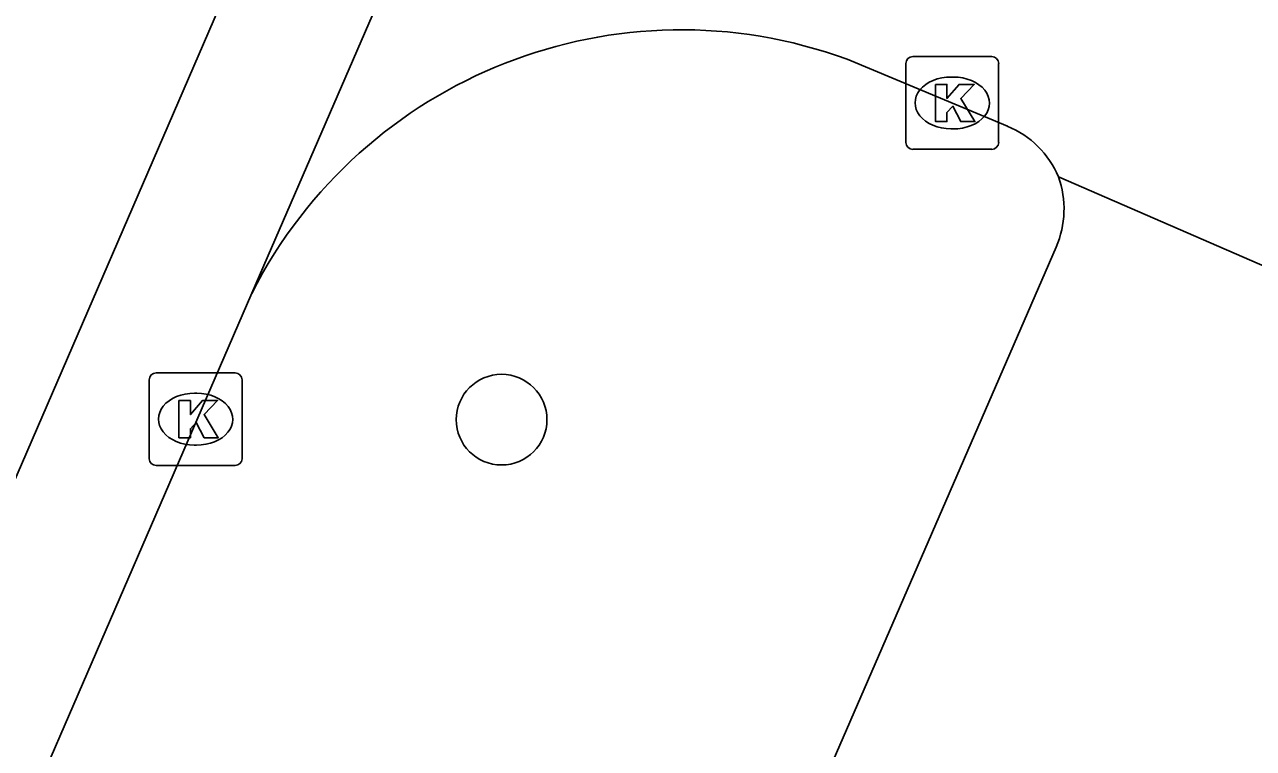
# Model space of a CAD drawing. Extents: x 162812 to 163818, y 381639 to 382470.
# Drawn here: x 163445.28 to 163458.53, y 381981.42 to 381989.23 of the extents above; entities that cross this region are included whole.
import ezdxf

# ---------------------------------------------------------------- set-up
doc = ezdxf.new("R2010")
doc.units = 0
for name, color, linetype in [('IMGEO_Boom', 7, 'Continuous'), ('IMGEO_Kolk', 7, 'Continuous'), ('IMGEO_Rijbaan_lokaal_gesloten', 7, 'Continuous'), ('IMGEO_Rijbaan_lokaal_open', 7, 'Continuous')]:
    doc.layers.add(name, color=color, linetype=linetype)

msp = doc.modelspace()

# ---------------------------------------------------------------- linework, layer by layer
at = {"layer": 'IMGEO_Boom'}
msp.add_circle((163450.419, 381984.968), 0.489, dxfattribs=at)
at = {"layer": 'IMGEO_Kolk'}
for p, q in [((163454.778, 381987.958), (163454.778, 381988.81)), ((163454.853, 381988.884), (163455.705, 381988.884)), ((163455.779, 381988.81), (163455.779, 381987.958)), ((163455.266, 381988.664), (163455.291, 381988.664)), ((163455.289, 381988.104), (163455.264, 381988.104)), ((163455.705, 381987.884), (163454.853, 381987.884)), ((163446.694, 381985.473), (163447.546, 381985.473)), ((163446.619, 381984.547), (163446.619, 381985.399)), ((163447.62, 381985.399), (163447.62, 381984.547)), ((163447.107, 381985.253), (163447.132, 381985.253)), ((163447.13, 381984.693), (163447.105, 381984.693)), ((163447.546, 381984.473), (163446.694, 381984.473))]:
    msp.add_line(p, q, dxfattribs=at)
for points in [[(163454.778, 381987.958), (163454.778, 381988.81)], [(163454.853, 381988.884), (163455.705, 381988.884)], [(163455.779, 381988.81), (163455.779, 381987.958)], [(163455.099, 381988.584), (163455.222, 381988.584), (163455.222, 381988.433), (163455.352, 381988.584), (163455.516, 381988.584), (163455.37, 381988.433), (163455.523, 381988.184), (163455.371, 381988.184), (163455.286, 381988.348), (163455.222, 381988.281), (163455.222, 381988.184), (163455.099, 381988.184), (163455.099, 381988.584)], [(163455.705, 381987.884), (163454.853, 381987.884)], [(163446.694, 381985.473), (163447.546, 381985.473)], [(163446.619, 381984.547), (163446.619, 381985.399)], [(163447.62, 381985.399), (163447.62, 381984.547)], [(163446.94, 381985.173), (163447.063, 381985.173), (163447.063, 381985.022), (163447.193, 381985.173), (163447.357, 381985.173), (163447.211, 381985.022), (163447.364, 381984.773), (163447.212, 381984.773), (163447.127, 381984.937), (163447.063, 381984.87), (163447.063, 381984.773), (163446.94, 381984.773), (163446.94, 381985.173)], [(163447.546, 381984.473), (163446.694, 381984.473)]]:
    msp.add_lwpolyline(points, dxfattribs=at)
for centre, start, end in [((163454.855, 381988.808), 91.552, 178.448), ((163454.855, 381988.808), 91.552, 178.448), ((163455.703, 381988.808), 1.552, 88.448), ((163455.703, 381988.808), 1.552, 88.448), ((163454.855, 381987.96), 181.552, 268.448), ((163454.855, 381987.96), 181.552, 268.448), ((163455.703, 381987.96), 271.552, 358.448), ((163455.703, 381987.96), 271.552, 358.448), ((163446.696, 381985.397), 91.552, 178.448), ((163446.696, 381985.397), 91.552, 178.448), ((163447.544, 381985.397), 1.552, 88.448), ((163447.544, 381985.397), 1.552, 88.448), ((163446.696, 381984.549), 181.552, 268.448), ((163446.696, 381984.549), 181.552, 268.448), ((163447.544, 381984.549), 271.552, 358.448), ((163447.544, 381984.549), 271.552, 358.448)]:
    msp.add_arc(centre, 0.0765, start, end, dxfattribs=at)
for centre, major_axis, ratio, start_param, end_param in [((163455.265, 381988.384), (-0.387, 0.002), 0.722429, 4.712389, 7.853982), ((163455.29, 381988.384), (-0.39, 0.002), 0.717154, 1.570796, 4.712389), ((163447.106, 381984.973), (-0.387, 0.002), 0.722429, 4.712389, 7.853982), ((163447.131, 381984.973), (-0.39, 0.002), 0.717154, 1.570796, 4.712389)]:
    msp.add_ellipse(centre, major_axis=major_axis, ratio=ratio, start_param=start_param, end_param=end_param, dxfattribs=at)
at = {"layer": 'IMGEO_Rijbaan_lokaal_gesloten'}
for points in [[(163464.722, 382028.665), (163461.877, 382023.605), (163459.619, 382019.017), (163457.08, 382012.454), (163453.694, 382003.844), (163449.038, 381993.259), (163431.05, 381951.693), (163412.004, 381907.726), (163394.228, 381866.23), (163390.489, 381857.832), (163387.456, 381851.551), (163383.033, 381843.676), (163380.997, 381839.984), (163379.217, 381836.772)], [(163447.726, 381986.331), (163453.528, 381999.71)], [(163435.996, 381959.252), (163447.726, 381986.331)]]:
    msp.add_lwpolyline(points, dxfattribs=at)
at = {"layer": 'IMGEO_Rijbaan_lokaal_open'}
for points in [[(163455.873, 381988.134), (163454.146, 381988.856)], [(163456.425, 381987.587), (163461.257, 381985.486)], [(163453.913, 381981.1), (163456.4, 381986.83)]]:
    msp.add_lwpolyline(points, dxfattribs=at)
for centre, radius, start, end in [((163452.357, 381983.979), 5.194, 69.8588, 153.0809), ((163455.483, 381987.189), 1.022, 22.9217, 67.5997), ((163455.446, 381987.24), 1.038, 336.7125, 19.5045)]:
    msp.add_arc(centre, radius, start, end, dxfattribs=at)

doc.saveas('drawing.dxf')
